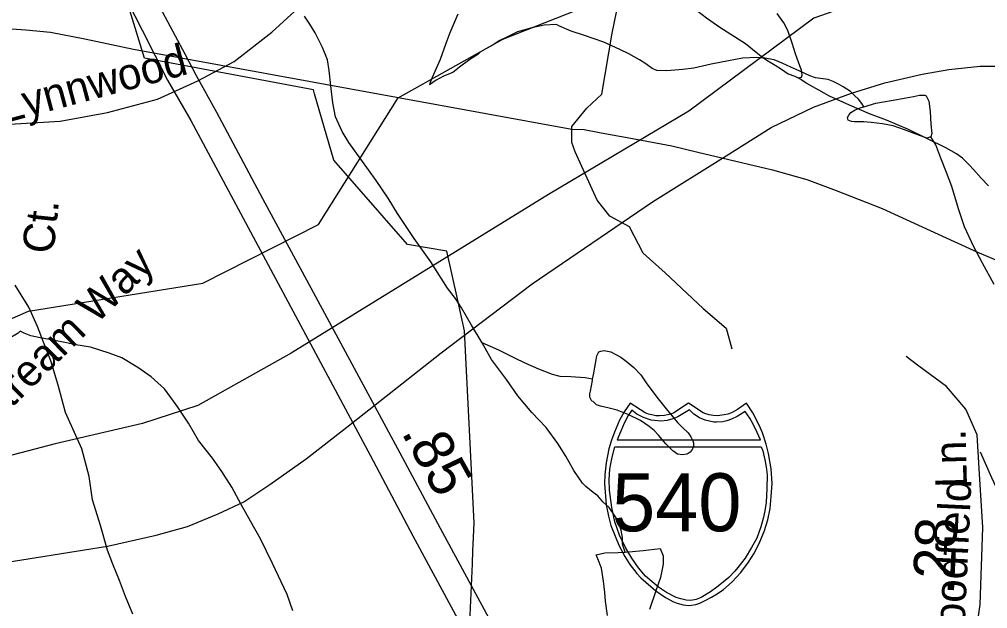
# Model space of a CAD drawing. Extents: x 2169602 to 2449496, y 721995 to 810662.
# Drawn here: x 2386902 to 2389822, y 803829 to 805607 of the extents above; entities that cross this region are included whole.
import ezdxf

# ---------------------------------------------------------------- set-up
doc = ezdxf.new("R2010")
doc.units = 0
doc.layers.add('Default', color=7, linetype='Continuous')

msp = doc.modelspace()

# ---------------------------------------------------------------- linework, layer by layer
at = {"layer": 'Default'}
msp.add_line((2388630.2, 804521.9), (2388608.2, 804525.6), dxfattribs=at)
for points in [[(2386331.1, 805399.2), (2386507.4, 805344.1), (2386694.6, 805296.3), (2386837.8, 805289), (2387025, 805300), (2387168.2, 805325.7), (2387318.8, 805366.1), (2387439.9, 805421.2), (2387550.1, 805479.9), (2387663.9, 805568.1), (2387755.7, 805652.5), (2387847.5, 805766.4), (2388119.2, 806166.7), (2388245.8, 806349)], [(2386977.6, 806292.9), (2386998.5, 806216.2), (2387022.9, 806129.8), (2387073.1, 805996), (2387105.5, 805913.7), (2387164.1, 805787.6), (2387272.2, 805573.8), (2387348.8, 805423), (2387418.8, 805302), (2387960.5, 804292.3), (2388088.7, 804049.2), (2388271.3, 803709.8), (2388762.9, 802787.8), (2388865.7, 802593.6), (2389058.6, 802226), (2389134.9, 802075.8), (2389183.7, 801972.9), (2389274.2, 801757.6), (2389349.1, 801557.9), (2389411.6, 801364.4), (2389447.9, 801247.8)], [(2387065.3, 806294), (2387082.7, 806224.5), (2387100.7, 806162.2), (2387130.2, 806075.6), (2387157.7, 806000.6), (2387202.9, 805891.2), (2387280.8, 805729), (2387401.8, 805500.4), (2387434.9, 805437.5), (2387496.2, 805326.5), (2387635.4, 805066.6), (2387787.9, 804783.5), (2387959.5, 804465.1), (2388049.4, 804299.1), (2388171, 804072.1), (2388489.5, 803483.1), (2388602, 803282.8), (2388687.4, 803121.1), (2388837.4, 802844.2), (2388968.2, 802602.7), (2389115.4, 802329.5), (2389180.9, 802202.5)], [(2388260.7, 803787.7), (2388268.4, 803964.8), (2388269.2, 804003.5), (2388271.7, 804044.8), (2388273.7, 804088.3), (2388244.4, 804667.1), (2388223.2, 804764), (2388191.7, 804907.4), (2388072.9, 804928.1), (2387850.7, 805182.4), (2387792.4, 805382.6), (2387788.9, 805394.6), (2387279.2, 805489.8), (2387105.7, 806055.4)], [(2388260.7, 803787.7), (2388268.4, 803964.8), (2388269.2, 804003.5), (2388271.7, 804044.8), (2388273.7, 804088.3), (2388244.4, 804667.1), (2388223.2, 804764), (2388191.7, 804907.4), (2388072.9, 804928.1), (2387850.7, 805182.4), (2387792.4, 805382.6), (2387788.9, 805394.6), (2387279.2, 805489.8), (2387105.7, 806055.4)], [(2388568, 805276), (2388568, 805283.8), (2388613.2, 805339.4), (2388658.3, 805381.1), (2388689.6, 805565.3), (2388710.4, 805662.6), (2388755.6, 805725.2), (2388845.9, 805822.5), (2388884.1, 805874.6), (2388911.9, 806017.1)], [(2390136.1, 805905.1), (2389298.4, 805610), (2388920.7, 805329.7), (2388497.6, 805078.4), (2387721.8, 804600.3), (2387440.6, 804442.1), (2387273.5, 804387.5), (2387010.3, 804326.9), (2386563.9, 804210.1), (2386021, 804063.2), (2385946.7, 804043.4)], [(2385946.7, 804043.4), (2386066.1, 804213.1), (2386207, 804348), (2386465.2, 804523.2), (2386930, 804726.9), (2387455.2, 804811.2), (2387804.2, 804987.8), (2388044.1, 805370), (2388360, 805547.3), (2388809.1, 805725), (2388951.8, 805813.4)], [(2388817, 805796.5), (2388796.9, 805780.1), (2388767.2, 805748.1), (2388759.4, 805735.9), (2388751.4, 805722.1), (2388755.3, 805712.1), (2388769.6, 805705.9), (2388795.2, 805702.4), (2388829.3, 805694.4), (2388865.8, 805680.9), (2388899.4, 805666.8), (2388925.7, 805653.1), (2388948, 805631.1), (2388974.1, 805611.3), (2389014.2, 805583.3), (2389092.4, 805534.2), (2389124.2, 805508.3), (2389144.5, 805492.2), (2389160.9, 805480.4), (2389181, 805468.5), (2389200.6, 805456.6), (2389220.9, 805442.9), (2389241.2, 805435), (2389250.7, 805430.7)], [(2388224.1, 805622), (2388200.3, 805565.9), (2388188.6, 805534), (2388170.8, 805486), (2388147, 805431.6), (2388140.8, 805415.9), (2388139, 805409.7)], [(2389250.7, 805430.7), (2389260.9, 805432.8), (2389263.2, 805439), (2389260.9, 805453.1), (2389252.5, 805475.1), (2389242.3, 805503), (2389232.4, 805534.9), (2389219.9, 805572.9), (2389207.8, 805596.6), (2389187.7, 805624.4)], [(2388298.2, 804630.9), (2388265.8, 804684.5), (2388235.9, 804736.5), (2388217.6, 804764.4), (2388193.4, 804796), (2388143, 804875.9), (2388093.1, 804945.9), (2388042.7, 805021.6), (2388014.2, 805067.3), (2387978.1, 805121.1), (2387931.8, 805184.8), (2387895.5, 805235), (2387875.2, 805268.9), (2387855.3, 805312.4), (2387847.5, 805354.6), (2387840.9, 805406.7), (2387836.6, 805452.4), (2387830.9, 805484.5), (2387816.3, 805522.4), (2387794.4, 805566.3), (2387778.2, 805592.2), (2387762.2, 805616.2)], [(2388522, 805591.5), (2388484.3, 805589.1), (2388448, 805581.1), (2388404.3, 805568.7), (2388374.4, 805554.6), (2388350.8, 805542.8), (2388330.5, 805530.4), (2388292.8, 805508.5), (2388284.6, 805500.4), (2388260.6, 805486.2), (2388229, 805462.2), (2388209.3, 805446.1), (2388181.2, 805435.8), (2388159.3, 805423.7), (2388139, 805409.7)], [(2389448.9, 805343.4), (2389443.3, 805353.5), (2389433.1, 805365.6), (2389421, 805377.2), (2389408.9, 805389.2), (2389386.5, 805403.1), (2389372.6, 805411.3), (2389356.8, 805419), (2389341, 805425), (2389302.9, 805430.8), (2389286.5, 805436.9), (2389256.3, 805450.8), (2389228.6, 805462.3), (2389202.6, 805474.3), (2389178.6, 805484.4), (2389150.3, 805490), (2389126.3, 805492), (2389082.7, 805489.6), (2389040.6, 805481.8), (2388988.7, 805471.4), (2388936.4, 805459.4), (2388902.6, 805455.2), (2388854.8, 805451.1), (2388824.9, 805452.8), (2388810.5, 805458.6), (2388790.9, 805472.5), (2388772.4, 805484.6), (2388740.6, 805502.5), (2388712.7, 805516), (2388664.3, 805537.9), (2388606.1, 805557.7), (2388566.3, 805571.4), (2388528.6, 805587.3), (2388522, 805591.5)], [(2386865.6, 805578.9), (2386921.5, 805575.7), (2386995.4, 805568.2), (2387099, 805548.1), (2387246.3, 805517.1), (2388568, 805276), (2388605.2, 805274.9), (2388651.6, 805265.5), (2388711.8, 805254.1), (2388723.7, 805252.3), (2388777.9, 805242.7), (2388870.2, 805225.7), (2388948.4, 805206.7), (2389020.6, 805189.4), (2389100.8, 805170.1), (2389173, 805152.9), (2389277.2, 805123.9), (2389365.7, 805090.9), (2389504.2, 805036.3), (2389721.3, 804936.6), (2389789.7, 804905.4), (2389868, 804872.2)], [(2386858.9, 803968.1), (2387167.9, 804017.7), (2387314.6, 804050.7), (2387409.1, 804076.8), (2387501.9, 804114.9), (2387578.6, 804151.3), (2387657.7, 804203.7), (2387767.3, 804281.4), (2387889.2, 804376.9), (2388173.8, 804601.1), (2388448.1, 804809.4), (2388811.1, 805056), (2389033.9, 805195.4), (2389169.7, 805280.6), (2389296.9, 805342), (2389411.8, 805383.7), (2389512.4, 805415.6), (2389624.9, 805441.3), (2389705.2, 805455.6), (2389799.4, 805465.7), (2389881.4, 805466)], [(2389824.4, 805104.2), (2389802.5, 805128.2), (2389780.1, 805153.9), (2389766.2, 805167.8), (2389746.3, 805187.9), (2389728, 805201.5), (2389696.2, 805219.3), (2389583.9, 805274.9), (2389517.4, 805302.4), (2389465.6, 805322), (2389405.7, 805347.7), (2389345.2, 805375.5), (2389313.4, 805393.3), (2389277.1, 805413), (2389250.7, 805430.7)], [(2389448.9, 805343.4), (2389485, 805353.7), (2389530.9, 805361.8), (2389577, 805369.8), (2389599, 805374.2), (2389617, 805378), (2389632.8, 805378.4), (2389637.1, 805376.1), (2389645.1, 805360.4), (2389649.2, 805328.5), (2389651.3, 805290.4), (2389653.5, 805262.6), (2389651.3, 805252.3)], [(2389651.3, 805252.3), (2389639.2, 805248.5), (2389611.5, 805258.3), (2389571.3, 805274.1), (2389537.5, 805285.8), (2389505.3, 805291.8), (2389471, 805295.8), (2389449.3, 805297.5), (2389421.2, 805297.3), (2389411.3, 805299.2), (2389401.3, 805303.1), (2389399.3, 805311.1), (2389403.4, 805317.4), (2389409.3, 805325.4), (2389423, 805333.5), (2389440.9, 805341.3), (2389448.9, 805343.4)], [(2388849.3, 804842.4), (2388783.4, 804901.5), (2388741.7, 804981.5), (2388682.6, 805012.7), (2388644.4, 805061.4), (2388578.4, 805207.4), (2388568, 805235.2), (2388568, 805276)], [(2389841.5, 804807.3), (2389807.1, 804871), (2389781.1, 804921.1), (2389752.8, 804981), (2389734.5, 805034.9), (2389714, 805102.9), (2389698, 805144.6), (2389681.4, 805188.5), (2389665.6, 805228.6), (2389651.3, 805252.3)], [(2388849.3, 804842.4), (2388964, 804734.7), (2389033.4, 804675.6), (2389050.8, 804613.1)], [(2387244.2, 803812.3), (2387221.9, 803866.4), (2387203.8, 803914.2), (2387183.7, 803963.9), (2387167.3, 804006.1), (2387146.8, 804079.8), (2387122.8, 804157.6), (2387112.4, 804227.8), (2387090.2, 804311.4), (2387041.4, 804421.1), (2387019.3, 804503.1), (2386996.7, 804577.1), (2386974.6, 804633.1), (2386956.8, 804680.9), (2386930.3, 804738.8), (2386889.7, 804804.6)], [(2386904.8, 804666.7), (2386898.6, 804660.3), (2386871, 804644.2), (2386827.3, 804622), (2386791, 804606), (2386763.1, 804594), (2386727.2, 804577.9), (2386687.2, 804559.6), (2386655.4, 804549.5), (2386621.4, 804537.2), (2386579.4, 804517.1), (2386543.5, 804501), (2386535.7, 804497)], [(2387726.4, 803822.4), (2387710, 803872.3), (2387665.7, 803965.8), (2387629, 804039.9), (2387598.9, 804093.5), (2387570.8, 804143.6), (2387542.5, 804195.4), (2387512.6, 804243.3), (2387484.3, 804283.3), (2387441.8, 804336.8), (2387411.9, 804388.8), (2387377.6, 804440.6), (2387339.5, 804492.6), (2387299.5, 804528.3), (2387259.1, 804556.3), (2387210.9, 804585.9), (2387172.8, 804599.8), (2387116.8, 804617.6), (2387072.5, 804625.5), (2387044.6, 804631.3), (2387002.6, 804638.9), (2386964.9, 804646.7), (2386936.8, 804652.5), (2386916.9, 804660.8), (2386904.8, 804666.7)], [(2388608.2, 804525.6), (2388565, 804528.1), (2388532.8, 804529.7), (2388510.4, 804535.9), (2388468.6, 804551.6), (2388436.4, 804565.4), (2388404.6, 804581.1), (2388372.4, 804597), (2388348, 804609.2), (2388298.2, 804630.9)], [(2388610.1, 804197.5), (2388600.2, 804207.6), (2388574, 804246), (2388549.8, 804289.8), (2388525.6, 804328), (2388491.2, 804375.8), (2388447.3, 804421.3), (2388405, 804471.2), (2388370.8, 804520.9), (2388350.5, 804549.2), (2388326.3, 804580.8), (2388298.2, 804630.9)], [(2388630.2, 804521.9), (2388634.3, 804539.5), (2388637.8, 804557.6), (2388641.9, 804579.7), (2388643.9, 804591.6), (2388649.7, 804603.7), (2388655.6, 804606), (2388665.7, 804607.8), (2388686, 804603.9), (2388715.9, 804588), (2388731.9, 804576.2), (2388755.7, 804556.4), (2388776.4, 804534.6), (2388792.4, 804510.7), (2388824.6, 804466.9), (2388840.8, 804447), (2388856.6, 804427.2), (2388868.7, 804413.2), (2388886.7, 804391), (2388901.1, 804377), (2388918.9, 804359.3), (2388927.5, 804347.5), (2388933, 804335.3), (2388935.1, 804329.3), (2388935.3, 804317.5), (2388931.4, 804309.6), (2388925.5, 804301.6), (2388919.5, 804297.2), (2388915.4, 804295.4), (2388901.5, 804293.4), (2388887.3, 804295.2), (2388873.2, 804305), (2388851.4, 804326.9), (2388829.3, 804352.6), (2388816.8, 804366.7), (2388801, 804378.8), (2388774.9, 804396.5), (2388740.5, 804414.3), (2388704.6, 804428.2), (2388680.6, 804433.9), (2388654.8, 804439.8), (2388642.7, 804443.7), (2388632.8, 804453.7), (2388629, 804455.5), (2388626.5, 804459.5), (2388622.4, 804467.5), (2388622.4, 804477.6), (2388624.6, 804485.8), (2388630.4, 804517.8), (2388630.2, 804521.9)], [(2389551.9, 803290.3), (2389548.8, 803407.6), (2389561.4, 803475.7), (2389605.3, 803542.7), (2389691.1, 803618.1), (2389747.6, 803683), (2389787.4, 803758.4), (2389799.9, 803842.2), (2389807.3, 804074.6), (2389796.8, 804252.6), (2389790.5, 804353.2), (2389757, 804430.6), (2389698.4, 804499.8), (2389614.7, 804560.5), (2389576.6, 804589.9)], [(2389799.5, 804302.2), (2389834.1, 804225.2), (2389854.6, 804179.4), (2389880.8, 804128.9), (2389904.2, 804091.5), (2389938.4, 804018.3), (2389960.9, 803972.6), (2389973.2, 803936.8), (2389981.7, 803896.8), (2389994.3, 803835), (2390002.7, 803799), (2390023.5, 803721.2), (2390035.9, 803689.3), (2390096.7, 803574.1)], [(2388729, 804000.2), (2388721, 804024.2), (2388721, 804044.4), (2388716.7, 804066.2), (2388708.7, 804090.1), (2388700.3, 804106), (2388680.4, 804134.2), (2388662, 804151.9), (2388646.4, 804169.7), (2388632.2, 804179.6), (2388610.1, 804197.5)], [(2388729, 804000.2), (2388783.4, 804004.6), (2388835, 804011), (2388843.2, 803989.1), (2388843.2, 803976.9), (2388843.4, 803963.1), (2388835.6, 803922.9), (2388821.7, 803882.8), (2388802.2, 803826.9)], [(2388676.1, 803808.3), (2388670, 803852.2), (2388667.9, 803878.1), (2388663.8, 803912), (2388657.7, 803951.9), (2388647, 803979.8), (2388641.5, 803992), (2388667.5, 803997.8), (2388707.5, 803998.3), (2388729, 804000.2)]]:
    msp.add_lwpolyline(points, dxfattribs=at)
for points in [[(2388920, 803838.9), (2388929.5, 803839.8), (2388942.2, 803842.3), (2388954.6, 803846.4), (2388968.7, 803852.6), (2388989.6, 803864.2), (2389006.3, 803874), (2389025.7, 803887), (2389051.8, 803910.7), (2389077.8, 803938.1), (2389100.8, 803969.1), (2389119.1, 803998.1), (2389135.1, 804031.3), (2389148.6, 804062.2), (2389159.3, 804097.5), (2389166.3, 804131.8), (2389169.9, 804167.5), (2389172.3, 804207), (2389169.6, 804251.6), (2389161.8, 804297.2), (2389154.6, 804325.5), (2389143.5, 804359.4), (2389134.5, 804381.1), (2389113.7, 804419.6), (2389094.9, 804449.2), (2389067.7, 804430), (2389050, 804420.5), (2389039.1, 804415.7), (2389028, 804413.5), (2389007.5, 804411), (2388994.6, 804411.6), (2388982.6, 804414.3), (2388972.5, 804416.5), (2388964.3, 804420.5), (2388920, 804449.2), (2388875.7, 804420.5), (2388866.5, 804416.3), (2388857, 804414.3), (2388847.8, 804411.8), (2388832.7, 804411), (2388821.1, 804411.4), (2388809.2, 804413.5), (2388799.9, 804415.5), (2388789.3, 804420.5), (2388744.2, 804449.2), (2388726.5, 804423.4), (2388712, 804398), (2388696.7, 804362.1), (2388687.1, 804334.3), (2388680.3, 804311.4), (2388672, 804269.4), (2388667.7, 804232.9), (2388666.9, 804207), (2388671.7, 804142.5), (2388678.7, 804108.2), (2388685.9, 804080.4), (2388709.8, 804020.4), (2388727.7, 803986.7), (2388743.1, 803962.6), (2388764.7, 803935.4), (2388776.4, 803922.4), (2388821.2, 803883.3), (2388851.1, 803862.8), (2388875, 803849.9), (2388886.3, 803845.7), (2388903.9, 803840.7)], [(2388749.6, 804428.4), (2388738.6, 804411.5), (2388725.9, 804388.7), (2388715.8, 804365), (2388705.4, 804338.8), (2389137, 804338.7), (2389127, 804361.1), (2389116.2, 804383.6), (2389104.9, 804404.2), (2389091.2, 804424.1), (2389067, 804408.8), (2389049.4, 804400.5), (2389035.2, 804395.6), (2389023.2, 804392.9), (2389004.6, 804391.4), (2388996.3, 804391.9), (2388970.4, 804397.8), (2388952.8, 804405), (2388936.1, 804416.1), (2388922.6, 804428.9), (2388888.4, 804408.2), (2388873.3, 804401.5), (2388855.8, 804397), (2388836.7, 804394.6), (2388807.3, 804397.8), (2388784.2, 804405.8), (2388764.3, 804416.1)], [(2389139.5, 804317.4), (2389144.2, 804305.2), (2389150.5, 804278.1), (2389153.9, 804257.3), (2389157.3, 804233.3), (2389156.1, 804192.2), (2389154.1, 804149.6), (2389150.2, 804124.4), (2389145, 804101.4), (2389137.8, 804076), (2389126.3, 804042.1), (2389110.4, 804013.5), (2389090.5, 803981.7), (2389069, 803953.8), (2389059.7, 803942.2), (2389042, 803923.6), (2389009.8, 803897.7), (2388986.2, 803880.1), (2388958.1, 803863.5), (2388943.7, 803857.1), (2388927.1, 803853.6), (2388913.4, 803854.6), (2388896.7, 803859), (2388883.3, 803862.7), (2388853.9, 803878.6), (2388830, 803894.5), (2388790.2, 803927.1), (2388768.8, 803952.3), (2388748.7, 803981.6), (2388730.9, 804011.8), (2388711.8, 804051.4), (2388698.3, 804091.3), (2388688.6, 804134.4), (2388682, 804187), (2388681.2, 804219.1), (2388683.2, 804249.9), (2388686.1, 804266.1), (2388690, 804286.2), (2388697.9, 804317.1)]]:
    msp.add_lwpolyline(points, close=True, dxfattribs=at)

# ---------------------------------------------------------------- texts
for s, height, rotation, p in [('Lynnwood', 95, 15.0215, (2386855.9, 805292.9)), ('Ct.', 95, 83.9141, (2387004.6, 804897.2)), ('Trail Stream Way', 95, 44.5678, (2386615.7, 804174.9)), ('.85', 125, 298.8885, (2388052.5, 804361)), ('Ln.', 95, 91.5231, (2389760.2, 804195.6)), ('Woodfield', 95, 87.3121, (2389747.1, 803655.2)), ('.28', 125, 87.3121, (2389720.2, 803869.8))]:
    msp.add_text(s, height=height, rotation=rotation, dxfattribs=at).set_placement(p)
msp.add_text('540', height=175, dxfattribs=at).set_placement((2388689.4, 804062.7))

doc.saveas('drawing.dxf')
